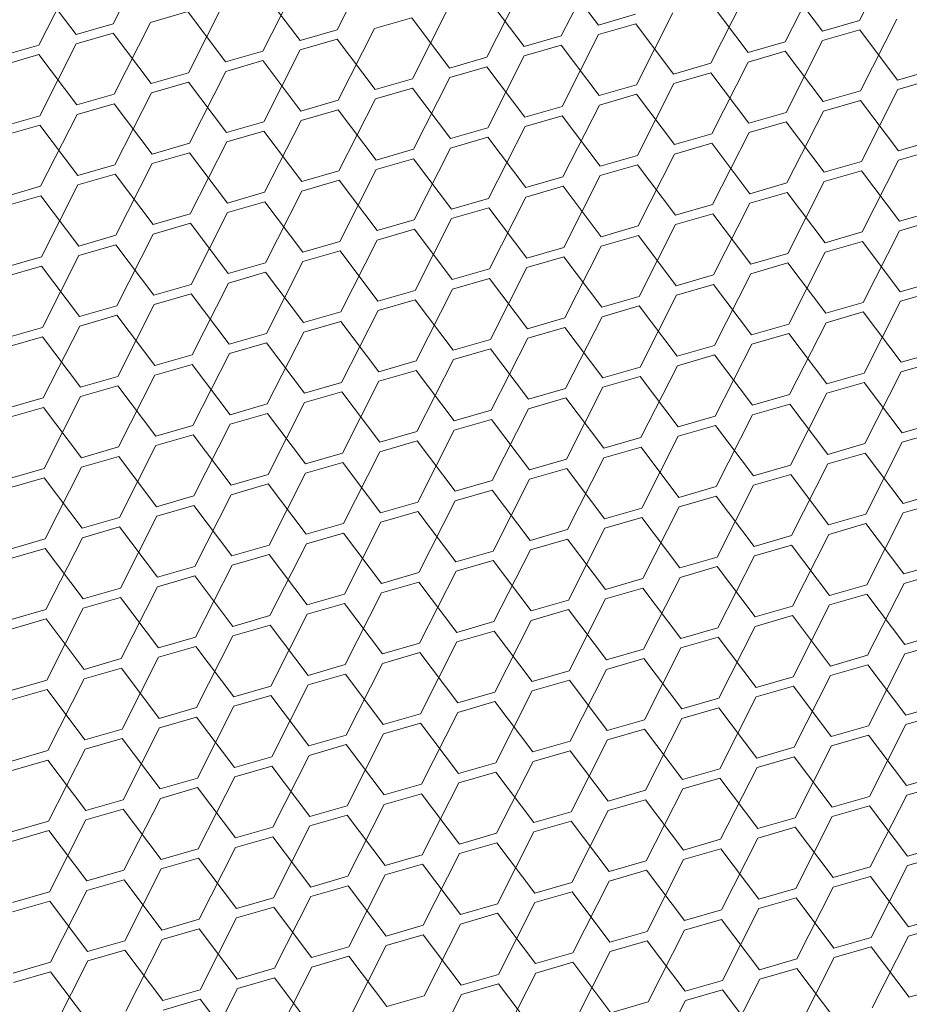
# Model space of a CAD drawing. Header units: millimetres. Extents: x 3925 to 5043, y -86 to 778.
# Tile 384 of 439: x 4926.97 to 4932.28, y 520.57 to 526.45. Entities that reach past the tile are written whole.
import ezdxf

# ---------------------------------------------------------------- set-up
doc = ezdxf.new("R2010")
doc.units = ezdxf.units.MM
doc.header["$LTSCALE"] = 46.255
doc.layers.add('H30K-DUST-FIDXF_CONTINUOUS_LINE', color=7, linetype='CONTINUOUS')

msp = doc.modelspace()

# ---------------------------------------------------------------- linework, layer by layer
at = {"layer": 'H30K-DUST-FIDXF_CONTINUOUS_LINE', "color": 7, "linetype": 'Continuous', "lineweight": 0}
for p, q in [((4931.981, 526.4441), (4932.1982, 526.8728)), ((4927.5272, 526.4242), (4927.7445, 526.8529)), ((4928.8639, 526.3881), (4929.0812, 526.8168)), ((4930.2005, 526.352), (4930.4178, 526.7806)), ((4927.0835, 526.296), (4927.3007, 526.7246)), ((4930.4224, 526.4161), (4930.1959, 526.7165)), ((4931.5372, 526.3158), (4931.7545, 526.7445)), ((4927.3054, 526.3601), (4927.0789, 526.6605)), ((4928.4201, 526.2598), (4928.6374, 526.6885)), ((4929.7568, 526.2237), (4929.974, 526.6524)), ((4931.7591, 526.38), (4931.5326, 526.6804)), ((4928.642, 526.324), (4928.4155, 526.6244)), ((4929.9786, 526.2878), (4929.7521, 526.5882)), ((4931.0934, 526.1876), (4931.3107, 526.6162)), ((4927.9763, 526.1316), (4928.1936, 526.5602)), ((4929.313, 526.0954), (4929.5303, 526.5241)), ((4931.3153, 526.2517), (4931.0888, 526.5521)), ((4927.9717, 526.4961), (4927.7498, 526.432)), ((4928.1982, 526.1957), (4927.9717, 526.4961)), ((4929.3084, 526.46), (4929.0865, 526.3959)), ((4929.5349, 526.1596), (4929.3084, 526.46)), ((4930.4224, 526.4161), (4930.6443, 526.4802)), ((4930.6496, 526.0593), (4930.8669, 526.488)), ((4927.3054, 526.3601), (4927.5272, 526.4242)), ((4927.5326, 526.0033), (4927.7498, 526.432)), ((4928.8692, 525.9672), (4929.0865, 526.3959)), ((4930.645, 526.4239), (4930.4231, 526.3597)), ((4930.8715, 526.1234), (4930.645, 526.4239)), ((4931.7591, 526.38), (4931.981, 526.4441)), ((4931.9863, 526.0232), (4932.2036, 526.4518)), ((4927.528, 526.3679), (4927.3061, 526.3037)), ((4927.7545, 526.0674), (4927.528, 526.3679)), ((4928.642, 526.324), (4928.8639, 526.3881)), ((4929.9786, 526.2878), (4930.2005, 526.352)), ((4930.2059, 525.931), (4930.4231, 526.3597)), ((4931.9817, 526.3877), (4931.7598, 526.3236)), ((4932.2082, 526.0873), (4931.9817, 526.3877)), ((4926.8616, 526.2318), (4927.0835, 526.296)), ((4927.0888, 525.875), (4927.3061, 526.3037)), ((4928.8646, 526.3317), (4928.6427, 526.2676)), ((4929.0911, 526.0313), (4928.8646, 526.3317)), ((4930.2012, 526.2956), (4929.9794, 526.2315)), ((4930.4278, 525.9952), (4930.2012, 526.2956)), ((4931.3153, 526.2517), (4931.5372, 526.3158)), ((4931.5425, 525.8949), (4931.7598, 526.3236)), ((4927.0842, 526.2396), (4926.8623, 526.1755)), ((4927.3107, 525.9392), (4927.0842, 526.2396)), ((4928.1982, 526.1957), (4928.4201, 526.2598)), ((4928.4254, 525.8389), (4928.6427, 526.2676)), ((4929.5349, 526.1596), (4929.7568, 526.2237)), ((4929.7621, 525.8028), (4929.9794, 526.2315)), ((4931.5379, 526.2595), (4931.316, 526.1953)), ((4931.7644, 525.959), (4931.5379, 526.2595)), ((4928.4208, 526.2035), (4928.1989, 526.1393)), ((4928.6473, 525.903), (4928.4208, 526.2035)), ((4929.7575, 526.1673), (4929.5356, 526.1032)), ((4929.984, 525.8669), (4929.7575, 526.1673)), ((4930.8715, 526.1234), (4931.0934, 526.1876)), ((4931.0987, 525.7666), (4931.316, 526.1953)), ((4927.7545, 526.0674), (4927.9763, 526.1316)), ((4927.9817, 525.7107), (4928.1989, 526.1393)), ((4929.3183, 525.6745), (4929.5356, 526.1032)), ((4931.0941, 526.1312), (4930.8722, 526.0671)), ((4931.3206, 525.8308), (4931.0941, 526.1312)), ((4932.2082, 526.0873), (4932.4301, 526.1514)), ((4927.9771, 526.0752), (4927.7552, 526.0111)), ((4928.2036, 525.7748), (4927.9771, 526.0752)), ((4929.0911, 526.0313), (4929.313, 526.0954)), ((4930.4278, 525.9952), (4930.6496, 526.0593)), ((4930.655, 525.6384), (4930.8722, 526.0671)), ((4932.4308, 526.0951), (4932.2089, 526.0309)), ((4927.3107, 525.9392), (4927.5326, 526.0033)), ((4927.5379, 525.5824), (4927.7552, 526.0111)), ((4929.3137, 526.0391), (4929.0918, 525.9749)), ((4929.5402, 525.7387), (4929.3137, 526.0391)), ((4930.6504, 526.0029), (4930.4285, 525.9388)), ((4930.8769, 525.7025), (4930.6504, 526.0029)), ((4931.7644, 525.959), (4931.9863, 526.0232)), ((4931.9916, 525.6023), (4932.2089, 526.0309)), ((4927.5333, 525.9469), (4927.3114, 525.8828)), ((4927.7598, 525.6465), (4927.5333, 525.9469)), ((4928.6473, 525.903), (4928.8692, 525.9672)), ((4928.8745, 525.5463), (4929.0918, 525.9749)), ((4929.984, 525.8669), (4930.2059, 525.931)), ((4930.2112, 525.5101), (4930.4285, 525.9388)), ((4931.987, 525.9668), (4931.7651, 525.9027)), ((4932.2135, 525.6664), (4931.987, 525.9668)), ((4926.8669, 525.8109), (4927.0888, 525.875)), ((4927.0941, 525.4541), (4927.3114, 525.8828)), ((4928.8699, 525.9108), (4928.648, 525.8467)), ((4929.0964, 525.6104), (4928.8699, 525.9108)), ((4930.2066, 525.8747), (4929.9847, 525.8105)), ((4930.4331, 525.5743), (4930.2066, 525.8747)), ((4931.3206, 525.8308), (4931.5425, 525.8949)), ((4931.5478, 525.474), (4931.7651, 525.9027)), ((4927.0895, 525.8187), (4926.8676, 525.7545)), ((4927.316, 525.5183), (4927.0895, 525.8187)), ((4928.2036, 525.7748), (4928.4254, 525.8389)), ((4928.4308, 525.418), (4928.648, 525.8467)), ((4929.7674, 525.3819), (4929.9847, 525.8105)), ((4931.5432, 525.8385), (4931.3213, 525.7744)), ((4931.7697, 525.5381), (4931.5432, 525.8385)), ((4928.4262, 525.7825), (4928.2043, 525.7184)), ((4928.6527, 525.4821), (4928.4262, 525.7825)), ((4929.5402, 525.7387), (4929.7621, 525.8028)), ((4930.8769, 525.7025), (4931.0987, 525.7666)), ((4931.1041, 525.3457), (4931.3213, 525.7744)), ((4927.7598, 525.6465), (4927.9817, 525.7107)), ((4927.987, 525.2897), (4928.2043, 525.7184)), ((4929.7628, 525.7464), (4929.5409, 525.6823)), ((4929.9893, 525.446), (4929.7628, 525.7464)), ((4931.0995, 525.7103), (4930.8776, 525.6461)), ((4931.326, 525.4099), (4931.0995, 525.7103)), ((4932.2135, 525.6664), (4932.4354, 525.7305)), ((4927.9824, 525.6543), (4927.7605, 525.5901)), ((4928.2089, 525.3539), (4927.9824, 525.6543)), ((4929.0964, 525.6104), (4929.3183, 525.6745)), ((4929.3237, 525.2536), (4929.5409, 525.6823)), ((4930.4331, 525.5743), (4930.655, 525.6384)), ((4930.6603, 525.2175), (4930.8776, 525.6461)), ((4932.4361, 525.6741), (4932.2142, 525.61)), ((4927.316, 525.5183), (4927.5379, 525.5824)), ((4927.5432, 525.1615), (4927.7605, 525.5901)), ((4929.319, 525.6181), (4929.0971, 525.554)), ((4929.5455, 525.3177), (4929.319, 525.6181)), ((4930.6557, 525.582), (4930.4338, 525.5179)), ((4930.8822, 525.2816), (4930.6557, 525.582)), ((4931.7697, 525.5381), (4931.9916, 525.6023)), ((4931.9969, 525.1813), (4932.2142, 525.61)), ((4927.5386, 525.526), (4927.3167, 525.4619)), ((4927.7651, 525.2256), (4927.5386, 525.526)), ((4928.6527, 525.4821), (4928.8745, 525.5463)), ((4928.8799, 525.1253), (4929.0971, 525.554)), ((4930.2165, 525.0892), (4930.4338, 525.5179)), ((4931.9923, 525.5459), (4931.7704, 525.4817)), ((4932.2188, 525.2455), (4931.9923, 525.5459)), ((4927.0995, 525.0332), (4927.3167, 525.4619)), ((4928.8753, 525.4899), (4928.6534, 525.4257)), ((4929.1018, 525.1895), (4928.8753, 525.4899)), ((4929.9893, 525.446), (4930.2112, 525.5101)), ((4931.326, 525.4099), (4931.5478, 525.474)), ((4931.5532, 525.0531), (4931.7704, 525.4817)), ((4926.8722, 525.39), (4927.0941, 525.4541)), ((4927.0948, 525.3977), (4926.873, 525.3336)), ((4927.3213, 525.0973), (4927.0948, 525.3977)), ((4928.2089, 525.3539), (4928.4308, 525.418)), ((4928.4361, 524.9971), (4928.6534, 525.4257)), ((4930.2119, 525.4537), (4929.99, 525.3896)), ((4930.4384, 525.1533), (4930.2119, 525.4537)), ((4931.5486, 525.4176), (4931.3267, 525.3535)), ((4931.7751, 525.1172), (4931.5486, 525.4176)), ((4928.4315, 525.3616), (4928.2096, 525.2975)), ((4928.658, 525.0612), (4928.4315, 525.3616)), ((4929.5455, 525.3177), (4929.7674, 525.3819)), ((4929.7728, 524.9609), (4929.99, 525.3896)), ((4930.8822, 525.2816), (4931.1041, 525.3457)), ((4931.1094, 524.9248), (4931.3267, 525.3535)), ((4927.7651, 525.2256), (4927.987, 525.2897)), ((4927.9923, 524.8688), (4928.2096, 525.2975)), ((4929.7681, 525.3255), (4929.5463, 525.2613)), ((4929.9946, 525.0251), (4929.7681, 525.3255)), ((4931.1048, 525.2893), (4930.8829, 525.2252)), ((4931.3313, 524.9889), (4931.1048, 525.2893)), ((4932.2188, 525.2455), (4932.4407, 525.3096)), ((4927.9877, 525.2333), (4927.7658, 525.1692)), ((4928.2142, 524.9329), (4927.9877, 525.2333)), ((4929.1018, 525.1895), (4929.3237, 525.2536)), ((4929.329, 524.8327), (4929.5463, 525.2613)), ((4930.6656, 524.7965), (4930.8829, 525.2252)), ((4932.4414, 525.2532), (4932.2195, 525.1891)), ((4927.5486, 524.7405), (4927.7658, 525.1692)), ((4929.3244, 525.1972), (4929.1025, 525.1331)), ((4929.5509, 524.8968), (4929.3244, 525.1972)), ((4930.4384, 525.1533), (4930.6603, 525.2175)), ((4931.7751, 525.1172), (4931.9969, 525.1813)), ((4932.0023, 524.7604), (4932.2195, 525.1891)), ((4927.3213, 525.0973), (4927.5432, 525.1615)), ((4927.5439, 525.1051), (4927.3221, 525.0409)), ((4927.7705, 524.8047), (4927.5439, 525.1051)), ((4928.658, 525.0612), (4928.8799, 525.1253)), ((4928.8852, 524.7044), (4929.1025, 525.1331)), ((4930.661, 525.1611), (4930.4391, 525.0969)), ((4930.8875, 524.8607), (4930.661, 525.1611)), ((4931.9977, 525.1249), (4931.7758, 525.0608)), ((4932.2242, 524.8245), (4931.9977, 525.1249)), ((4928.8806, 525.0689), (4928.6587, 525.0048)), ((4929.1071, 524.7685), (4928.8806, 525.0689)), ((4929.9946, 525.0251), (4930.2165, 525.0892)), ((4930.2219, 524.6683), (4930.4391, 525.0969)), ((4931.3313, 524.9889), (4931.5532, 525.0531)), ((4931.5585, 524.6321), (4931.7758, 525.0608)), ((4926.8776, 524.9691), (4927.0995, 525.0332)), ((4927.1048, 524.6123), (4927.3221, 525.0409)), ((4928.2142, 524.9329), (4928.4361, 524.9971)), ((4928.4414, 524.5761), (4928.6587, 525.0048)), ((4930.2172, 525.0328), (4929.9954, 524.9687)), ((4930.4437, 524.7324), (4930.2172, 525.0328)), ((4931.5539, 524.9967), (4931.332, 524.9325)), ((4931.7804, 524.6963), (4931.5539, 524.9967)), ((4927.1002, 524.9768), (4926.8783, 524.9127)), ((4927.3267, 524.6764), (4927.1002, 524.9768)), ((4928.4368, 524.9407), (4928.2149, 524.8765)), ((4928.6633, 524.6403), (4928.4368, 524.9407)), ((4929.5509, 524.8968), (4929.7728, 524.9609)), ((4929.7781, 524.54), (4929.9954, 524.9687)), ((4931.1147, 524.5039), (4931.332, 524.9325)), ((4927.7705, 524.8047), (4927.9923, 524.8688)), ((4927.9977, 524.4479), (4928.2149, 524.8765)), ((4929.7735, 524.9045), (4929.5516, 524.8404)), ((4930, 524.6041), (4929.7735, 524.9045)), ((4930.8875, 524.8607), (4931.1094, 524.9248)), ((4931.1101, 524.8684), (4930.8882, 524.8043)), ((4931.3366, 524.568), (4931.1101, 524.8684)), ((4932.2242, 524.8245), (4932.446, 524.8887)), ((4927.9931, 524.8124), (4927.7712, 524.7483)), ((4928.2196, 524.512), (4927.9931, 524.8124)), ((4929.1071, 524.7685), (4929.329, 524.8327)), ((4929.3343, 524.4117), (4929.5516, 524.8404)), ((4932.4468, 524.8323), (4932.2249, 524.7681)), ((4929.3297, 524.7763), (4929.1078, 524.7121)), ((4929.5562, 524.4759), (4929.3297, 524.7763)), ((4930.4437, 524.7324), (4930.6656, 524.7965)), ((4930.671, 524.3756), (4930.8882, 524.8043)), ((4931.7804, 524.6963), (4932.0023, 524.7604)), ((4932.0076, 524.3395), (4932.2249, 524.7681)), ((4927.3267, 524.6764), (4927.5486, 524.7405)), ((4927.5539, 524.3196), (4927.7712, 524.7483)), ((4928.6633, 524.6403), (4928.8852, 524.7044)), ((4928.8905, 524.2835), (4929.1078, 524.7121)), ((4930.6663, 524.7401), (4930.4445, 524.676)), ((4930.8928, 524.4397), (4930.6663, 524.7401)), ((4932.003, 524.704), (4931.7811, 524.6399)), ((4932.2295, 524.4036), (4932.003, 524.704)), ((4927.5493, 524.6841), (4927.3274, 524.62)), ((4927.7758, 524.3837), (4927.5493, 524.6841)), ((4928.8859, 524.648), (4928.664, 524.5839)), ((4929.1124, 524.3476), (4928.8859, 524.648)), ((4930, 524.6041), (4930.2219, 524.6683)), ((4930.2272, 524.2473), (4930.4445, 524.676)), ((4931.5638, 524.2112), (4931.7811, 524.6399)), ((4926.8829, 524.5481), (4927.1048, 524.6123)), ((4927.1101, 524.1913), (4927.3274, 524.62)), ((4928.2196, 524.512), (4928.4414, 524.5761)), ((4928.4468, 524.1552), (4928.664, 524.5839)), ((4930.2226, 524.6119), (4930.0007, 524.5477)), ((4930.4491, 524.3115), (4930.2226, 524.6119)), ((4931.3366, 524.568), (4931.5585, 524.6321)), ((4931.5592, 524.5757), (4931.3373, 524.5116)), ((4931.7857, 524.2753), (4931.5592, 524.5757)), ((4927.1055, 524.5559), (4926.8836, 524.4917)), ((4927.332, 524.2555), (4927.1055, 524.5559)), ((4928.4422, 524.5197), (4928.2203, 524.4556)), ((4928.6687, 524.2193), (4928.4422, 524.5197)), ((4929.5562, 524.4759), (4929.7781, 524.54)), ((4929.7834, 524.1191), (4930.0007, 524.5477)), ((4929.7788, 524.4836), (4929.5569, 524.4195)), ((4930.0053, 524.1832), (4929.7788, 524.4836)), ((4930.8928, 524.4397), (4931.1147, 524.5039)), ((4931.1201, 524.0829), (4931.3373, 524.5116)), ((4932.2295, 524.4036), (4932.4514, 524.4677)), ((4927.7758, 524.3837), (4927.9977, 524.4479)), ((4928.003, 524.0269), (4928.2203, 524.4556)), ((4929.1124, 524.3476), (4929.3343, 524.4117)), ((4929.3396, 523.9908), (4929.5569, 524.4195)), ((4931.1154, 524.4475), (4930.8936, 524.3833)), ((4931.342, 524.1471), (4931.1154, 524.4475)), ((4932.4521, 524.4113), (4932.2302, 524.3472)), ((4927.9984, 524.3915), (4927.7765, 524.3273)), ((4928.2249, 524.0911), (4927.9984, 524.3915)), ((4929.335, 524.3553), (4929.1131, 524.2912)), ((4929.5615, 524.0549), (4929.335, 524.3553)), ((4930.4491, 524.3115), (4930.671, 524.3756)), ((4930.6763, 523.9547), (4930.8936, 524.3833)), ((4932.0129, 523.9185), (4932.2302, 524.3472)), ((4927.332, 524.2555), (4927.5539, 524.3196)), ((4927.5592, 523.8987), (4927.7765, 524.3273)), ((4928.6687, 524.2193), (4928.8905, 524.2835)), ((4928.8959, 523.8625), (4929.1131, 524.2912)), ((4930.6717, 524.3192), (4930.4498, 524.2551)), ((4930.8982, 524.0188), (4930.6717, 524.3192)), ((4931.7857, 524.2753), (4932.0076, 524.3395)), ((4932.0083, 524.2831), (4931.7864, 524.2189)), ((4932.2348, 523.9827), (4932.0083, 524.2831)), ((4927.5546, 524.2632), (4927.3327, 524.1991)), ((4927.7811, 523.9628), (4927.5546, 524.2632)), ((4928.8913, 524.2271), (4928.6694, 524.1629)), ((4929.1178, 523.9267), (4928.8913, 524.2271)), ((4930.0053, 524.1832), (4930.2272, 524.2473)), ((4930.2325, 523.8264), (4930.4498, 524.2551)), ((4926.8882, 524.1272), (4927.1101, 524.1913)), ((4927.1155, 523.7704), (4927.3327, 524.1991)), ((4930.2279, 524.1909), (4930.006, 524.1268)), ((4930.4544, 523.8905), (4930.2279, 524.1909)), ((4931.342, 524.1471), (4931.5638, 524.2112)), ((4931.5692, 523.7903), (4931.7864, 524.2189)), ((4927.1108, 524.1349), (4926.889, 524.0708)), ((4927.3373, 523.8345), (4927.1108, 524.1349)), ((4928.2249, 524.0911), (4928.4468, 524.1552)), ((4928.4521, 523.7343), (4928.6694, 524.1629)), ((4929.5615, 524.0549), (4929.7834, 524.1191)), ((4929.7887, 523.6981), (4930.006, 524.1268)), ((4931.5646, 524.1548), (4931.3427, 524.0907)), ((4931.7911, 523.8544), (4931.5646, 524.1548)), ((4928.4475, 524.0988), (4928.2256, 524.0347)), ((4928.674, 523.7984), (4928.4475, 524.0988)), ((4929.7841, 524.0627), (4929.5622, 523.9985)), ((4930.0106, 523.7623), (4929.7841, 524.0627)), ((4930.8982, 524.0188), (4931.1201, 524.0829)), ((4931.1254, 523.662), (4931.3427, 524.0907)), ((4932.2348, 523.9827), (4932.4567, 524.0468)), ((4927.7811, 523.9628), (4928.003, 524.0269)), ((4928.0083, 523.606), (4928.2256, 524.0347)), ((4929.1178, 523.9267), (4929.3396, 523.9908)), ((4929.345, 523.5699), (4929.5622, 523.9985)), ((4931.1208, 524.0265), (4930.8989, 523.9624)), ((4931.3473, 523.7261), (4931.1208, 524.0265)), ((4932.4574, 523.9904), (4932.2355, 523.9263)), ((4928.0037, 523.9705), (4927.7818, 523.9064)), ((4928.2302, 523.6701), (4928.0037, 523.9705)), ((4929.3404, 523.9344), (4929.1185, 523.8703)), ((4929.5669, 523.634), (4929.3404, 523.9344)), ((4930.4544, 523.8905), (4930.6763, 523.9547)), ((4930.6816, 523.5337), (4930.8989, 523.9624)), ((4927.3373, 523.8345), (4927.5592, 523.8987)), ((4927.5646, 523.4777), (4927.7818, 523.9064)), ((4928.9012, 523.4416), (4929.1185, 523.8703)), ((4930.677, 523.8983), (4930.4551, 523.8341)), ((4930.9035, 523.5979), (4930.677, 523.8983)), ((4931.7911, 523.8544), (4932.0129, 523.9185)), ((4932.0183, 523.4976), (4932.2355, 523.9263)), ((4927.5599, 523.8423), (4927.3381, 523.7781)), ((4927.7864, 523.5419), (4927.5599, 523.8423)), ((4928.674, 523.7984), (4928.8959, 523.8625)), ((4930.0106, 523.7623), (4930.2325, 523.8264)), ((4930.2379, 523.4055), (4930.4551, 523.8341)), ((4932.0137, 523.8621), (4931.7918, 523.798)), ((4932.2402, 523.5617), (4932.0137, 523.8621)), ((4926.8936, 523.7063), (4927.1155, 523.7704)), ((4927.1208, 523.3495), (4927.3381, 523.7781)), ((4928.8966, 523.8061), (4928.6747, 523.742)), ((4929.1231, 523.5057), (4928.8966, 523.8061)), ((4930.2332, 523.77), (4930.0113, 523.7059)), ((4930.4597, 523.4696), (4930.2332, 523.77)), ((4931.3473, 523.7261), (4931.5692, 523.7903)), ((4931.5745, 523.3693), (4931.7918, 523.798)), ((4927.1162, 523.714), (4926.8943, 523.6499)), ((4927.3427, 523.4136), (4927.1162, 523.714)), ((4928.2302, 523.6701), (4928.4521, 523.7343)), ((4928.4574, 523.3133), (4928.6747, 523.742)), ((4929.5669, 523.634), (4929.7887, 523.6981)), ((4929.7941, 523.2772), (4930.0113, 523.7059)), ((4931.5699, 523.7339), (4931.348, 523.6697)), ((4931.7964, 523.4335), (4931.5699, 523.7339)), ((4928.4528, 523.6779), (4928.2309, 523.6137)), ((4928.6793, 523.3775), (4928.4528, 523.6779)), ((4929.7895, 523.6417), (4929.5676, 523.5776)), ((4930.016, 523.3413), (4929.7895, 523.6417)), ((4930.9035, 523.5979), (4931.1254, 523.662)), ((4931.1307, 523.2411), (4931.348, 523.6697)), ((4927.7864, 523.5419), (4928.0083, 523.606)), ((4928.0137, 523.1851), (4928.2309, 523.6137)), ((4929.3503, 523.1489), (4929.5676, 523.5776)), ((4931.1261, 523.6056), (4930.9042, 523.5415)), ((4931.3526, 523.3052), (4931.1261, 523.6056)), ((4932.2402, 523.5617), (4932.462, 523.6259)), ((4928.009, 523.5496), (4927.7872, 523.4855)), ((4928.2355, 523.2492), (4928.009, 523.5496)), ((4929.1231, 523.5057), (4929.345, 523.5699)), ((4930.4597, 523.4696), (4930.6816, 523.5337)), ((4930.687, 523.1128), (4930.9042, 523.5415)), ((4932.4628, 523.5695), (4932.2409, 523.5053)), ((4927.3427, 523.4136), (4927.5646, 523.4777)), ((4927.5699, 523.0568), (4927.7872, 523.4855)), ((4929.3457, 523.5135), (4929.1238, 523.4493)), ((4929.5722, 523.2131), (4929.3457, 523.5135)), ((4930.6823, 523.4773), (4930.4605, 523.4132)), ((4930.9088, 523.1769), (4930.6823, 523.4773)), ((4931.7964, 523.4335), (4932.0183, 523.4976)), ((4932.0236, 523.0767), (4932.2409, 523.5053)), ((4927.5653, 523.4213), (4927.3434, 523.3572)), ((4927.7918, 523.1209), (4927.5653, 523.4213)), ((4928.6793, 523.3775), (4928.9012, 523.4416)), ((4928.9065, 523.0207), (4929.1238, 523.4493)), ((4930.016, 523.3413), (4930.2379, 523.4055)), ((4930.2432, 522.9845), (4930.4605, 523.4132)), ((4932.019, 523.4412), (4931.7971, 523.3771)), ((4932.2455, 523.1408), (4932.019, 523.4412)), ((4926.8989, 523.2853), (4927.1208, 523.3495)), ((4927.1261, 522.9285), (4927.3434, 523.3572)), ((4928.9019, 523.3852), (4928.68, 523.3211)), ((4929.1284, 523.0848), (4928.9019, 523.3852)), ((4930.2386, 523.3491), (4930.0167, 523.2849)), ((4930.4651, 523.0487), (4930.2386, 523.3491)), ((4931.3526, 523.3052), (4931.5745, 523.3693)), ((4931.5798, 522.9484), (4931.7971, 523.3771)), ((4927.1215, 523.2931), (4926.8996, 523.2289)), ((4927.348, 522.9927), (4927.1215, 523.2931)), ((4928.2355, 523.2492), (4928.4574, 523.3133)), ((4928.4628, 522.8924), (4928.68, 523.3211)), ((4929.7994, 522.8563), (4930.0167, 523.2849)), ((4931.5752, 523.3129), (4931.3533, 523.2488)), ((4931.8017, 523.0125), (4931.5752, 523.3129)), ((4928.4581, 523.2569), (4928.2363, 523.1928)), ((4928.6846, 522.9565), (4928.4581, 523.2569)), ((4929.5722, 523.2131), (4929.7941, 523.2772)), ((4930.9088, 523.1769), (4931.1307, 523.2411)), ((4931.1361, 522.8201), (4931.3533, 523.2488)), ((4927.7918, 523.1209), (4928.0137, 523.1851)), ((4928.019, 522.7641), (4928.2363, 523.1928)), ((4929.7948, 523.2208), (4929.5729, 523.1567)), ((4930.0213, 522.9204), (4929.7948, 523.2208)), ((4931.1314, 523.1847), (4930.9096, 523.1205)), ((4931.3579, 522.8843), (4931.1314, 523.1847)), ((4932.2455, 523.1408), (4932.4674, 523.2049)), ((4928.0144, 523.1287), (4927.7925, 523.0645)), ((4928.2409, 522.8283), (4928.0144, 523.1287)), ((4929.1284, 523.0848), (4929.3503, 523.1489)), ((4929.3556, 522.728), (4929.5729, 523.1567)), ((4930.4651, 523.0487), (4930.687, 523.1128)), ((4930.6923, 522.6919), (4930.9096, 523.1205)), ((4932.4681, 523.1485), (4932.2462, 523.0844)), ((4927.348, 522.9927), (4927.5699, 523.0568)), ((4927.5752, 522.6359), (4927.7925, 523.0645)), ((4929.351, 523.0925), (4929.1291, 523.0284)), ((4929.5775, 522.7921), (4929.351, 523.0925)), ((4930.6877, 523.0564), (4930.4658, 522.9923)), ((4930.9142, 522.756), (4930.6877, 523.0564)), ((4931.8017, 523.0125), (4932.0236, 523.0767)), ((4932.0289, 522.6557), (4932.2462, 523.0844)), ((4927.5706, 523.0004), (4927.3487, 522.9363)), ((4927.7971, 522.7), (4927.5706, 523.0004)), ((4928.6846, 522.9565), (4928.9065, 523.0207)), ((4928.9119, 522.5997), (4929.1291, 523.0284)), ((4930.2485, 522.5636), (4930.4658, 522.9923)), ((4932.0243, 523.0203), (4931.8024, 522.9561)), ((4932.2508, 522.7199), (4932.0243, 523.0203)), ((4927.1314, 522.5076), (4927.3487, 522.9363)), ((4928.9073, 522.9643), (4928.6854, 522.9001)), ((4929.1338, 522.6639), (4928.9073, 522.9643)), ((4930.0213, 522.9204), (4930.2432, 522.9845)), ((4931.3579, 522.8843), (4931.5798, 522.9484)), ((4931.5852, 522.5275), (4931.8024, 522.9561)), ((4926.9042, 522.8644), (4927.1261, 522.9285)), ((4927.1268, 522.8721), (4926.9049, 522.808)), ((4927.3533, 522.5717), (4927.1268, 522.8721)), ((4928.2409, 522.8283), (4928.4628, 522.8924)), ((4928.4681, 522.4715), (4928.6854, 522.9001)), ((4930.2439, 522.9281), (4930.022, 522.864)), ((4930.4704, 522.6277), (4930.2439, 522.9281)), ((4931.5805, 522.892), (4931.3587, 522.8279)), ((4931.807, 522.5916), (4931.5805, 522.892)), ((4928.4635, 522.836), (4928.2416, 522.7719)), ((4928.69, 522.5356), (4928.4635, 522.836)), ((4929.5775, 522.7921), (4929.7994, 522.8563)), ((4929.8047, 522.4353), (4930.022, 522.864)), ((4930.9142, 522.756), (4931.1361, 522.8201)), ((4931.1414, 522.3992), (4931.3587, 522.8279)), ((4927.7971, 522.7), (4928.019, 522.7641)), ((4928.0243, 522.3432), (4928.2416, 522.7719)), ((4929.8001, 522.7999), (4929.5782, 522.7357)), ((4930.0266, 522.4995), (4929.8001, 522.7999)), ((4931.1368, 522.7637), (4930.9149, 522.6996)), ((4931.3633, 522.4633), (4931.1368, 522.7637)), ((4932.2508, 522.7199), (4932.4727, 522.784)), ((4928.0197, 522.7077), (4927.7978, 522.6436)), ((4928.2462, 522.4073), (4928.0197, 522.7077)), ((4929.1338, 522.6639), (4929.3556, 522.728)), ((4929.361, 522.3071), (4929.5782, 522.7357)), ((4930.6976, 522.2709), (4930.9149, 522.6996)), ((4932.4734, 522.7276), (4932.2515, 522.6635)), ((4927.3533, 522.5717), (4927.5752, 522.6359)), ((4927.5806, 522.2149), (4927.7978, 522.6436)), ((4929.3564, 522.6716), (4929.1345, 522.6075)), ((4929.5829, 522.3712), (4929.3564, 522.6716)), ((4930.4704, 522.6277), (4930.6923, 522.6919)), ((4931.807, 522.5916), (4932.0289, 522.6557)), ((4932.0343, 522.2348), (4932.2515, 522.6635)), ((4927.5759, 522.5795), (4927.354, 522.5153)), ((4927.8024, 522.2791), (4927.5759, 522.5795)), ((4928.69, 522.5356), (4928.9119, 522.5997)), ((4928.9172, 522.1788), (4929.1345, 522.6075)), ((4930.693, 522.6355), (4930.4711, 522.5713)), ((4930.9195, 522.3351), (4930.693, 522.6355)), ((4932.0296, 522.5993), (4931.8078, 522.5352)), ((4932.2561, 522.2989), (4932.0296, 522.5993)), ((4928.9126, 522.5433), (4928.6907, 522.4792)), ((4929.1391, 522.2429), (4928.9126, 522.5433)), ((4930.0266, 522.4995), (4930.2485, 522.5636)), ((4930.2538, 522.1427), (4930.4711, 522.5713)), ((4931.3633, 522.4633), (4931.5852, 522.5275)), ((4931.5905, 522.1065), (4931.8078, 522.5352)), ((4926.9096, 522.4435), (4927.1314, 522.5076)), ((4927.1368, 522.0867), (4927.354, 522.5153)), ((4928.2462, 522.4073), (4928.4681, 522.4715)), ((4928.4734, 522.0505), (4928.6907, 522.4792)), ((4930.2492, 522.5072), (4930.0273, 522.4431)), ((4930.4757, 522.2068), (4930.2492, 522.5072)), ((4931.5859, 522.4711), (4931.364, 522.4069)), ((4931.8124, 522.1707), (4931.5859, 522.4711)), ((4927.1322, 522.4512), (4926.9103, 522.3871)), ((4927.3587, 522.1508), (4927.1322, 522.4512)), ((4928.4688, 522.4151), (4928.2469, 522.351)), ((4928.6953, 522.1147), (4928.4688, 522.4151)), ((4929.5829, 522.3712), (4929.8047, 522.4353)), ((4929.8101, 522.0144), (4930.0273, 522.4431)), ((4931.1467, 521.9783), (4931.364, 522.4069)), ((4927.8024, 522.2791), (4928.0243, 522.3432)), ((4928.0297, 521.9223), (4928.2469, 522.351)), ((4929.8055, 522.3789), (4929.5836, 522.3148)), ((4930.032, 522.0785), (4929.8055, 522.3789)), ((4930.9195, 522.3351), (4931.1414, 522.3992)), ((4931.1421, 522.3428), (4930.9202, 522.2787)), ((4931.3686, 522.0424), (4931.1421, 522.3428)), ((4932.2561, 522.2989), (4932.478, 522.3631)), ((4928.025, 522.2868), (4927.8032, 522.2227)), ((4928.2515, 521.9864), (4928.025, 522.2868)), ((4929.1391, 522.2429), (4929.361, 522.3071)), ((4929.3663, 521.8861), (4929.5836, 522.3148)), ((4932.4787, 522.3067), (4932.2569, 522.2426)), ((4929.3617, 522.2507), (4929.1398, 522.1866)), ((4929.5882, 521.9503), (4929.3617, 522.2507)), ((4930.4757, 522.2068), (4930.6976, 522.2709)), ((4930.7029, 521.85), (4930.9202, 522.2787)), ((4931.8124, 522.1707), (4932.0343, 522.2348)), ((4932.0396, 521.8139), (4932.2569, 522.2426)), ((4927.3587, 522.1508), (4927.5806, 522.2149)), ((4927.5859, 521.794), (4927.8032, 522.2227)), ((4928.6953, 522.1147), (4928.9172, 522.1788)), ((4928.9225, 521.7579), (4929.1398, 522.1866)), ((4930.6983, 522.2146), (4930.4764, 522.1504)), ((4930.9248, 521.9141), (4930.6983, 522.2146)), ((4932.035, 522.1784), (4931.8131, 522.1143)), ((4932.2615, 521.878), (4932.035, 522.1784)), ((4927.5813, 522.1586), (4927.3594, 522.0944)), ((4927.8078, 521.8581), (4927.5813, 522.1586)), ((4928.9179, 522.1224), (4928.696, 522.0583)), ((4929.1444, 521.822), (4928.9179, 522.1224)), ((4930.032, 522.0785), (4930.2538, 522.1427)), ((4930.2592, 521.7217), (4930.4764, 522.1504)), ((4931.5958, 521.6856), (4931.8131, 522.1143)), ((4926.9149, 522.0225), (4927.1368, 522.0867)), ((4927.1421, 521.6658), (4927.3594, 522.0944)), ((4928.2515, 521.9864), (4928.4734, 522.0505)), ((4928.4788, 521.6296), (4928.696, 522.0583)), ((4930.2546, 522.0863), (4930.0327, 522.0222)), ((4930.4811, 521.7859), (4930.2546, 522.0863)), ((4931.3686, 522.0424), (4931.5905, 522.1065)), ((4931.5912, 522.0502), (4931.3693, 521.986)), ((4931.8177, 521.7497), (4931.5912, 522.0502)), ((4927.1375, 522.0303), (4926.9156, 521.9662)), ((4927.364, 521.7299), (4927.1375, 522.0303)), ((4928.4741, 521.9942), (4928.2523, 521.93)), ((4928.7006, 521.6938), (4928.4741, 521.9942)), ((4929.5882, 521.9503), (4929.8101, 522.0144)), ((4929.8154, 521.5935), (4930.0327, 522.0222)), ((4929.8108, 521.958), (4929.5889, 521.8939)), ((4930.0373, 521.6576), (4929.8108, 521.958)), ((4930.9248, 521.9141), (4931.1467, 521.9783)), ((4931.1521, 521.5574), (4931.3693, 521.986)), ((4932.2615, 521.878), (4932.4834, 521.9421)), ((4927.8078, 521.8581), (4928.0297, 521.9223)), ((4928.035, 521.5014), (4928.2523, 521.93)), ((4929.1444, 521.822), (4929.3663, 521.8861)), ((4929.3716, 521.4652), (4929.5889, 521.8939)), ((4931.1474, 521.9219), (4930.9255, 521.8578)), ((4931.3739, 521.6215), (4931.1474, 521.9219)), ((4932.4841, 521.8858), (4932.2622, 521.8216)), ((4928.0304, 521.8659), (4927.8085, 521.8018)), ((4928.2569, 521.5655), (4928.0304, 521.8659)), ((4929.367, 521.8298), (4929.1451, 521.7656)), ((4929.5935, 521.5294), (4929.367, 521.8298)), ((4930.4811, 521.7859), (4930.7029, 521.85)), ((4930.7083, 521.4291), (4930.9255, 521.8578)), ((4931.8177, 521.7497), (4932.0396, 521.8139)), ((4932.0449, 521.393), (4932.2622, 521.8216)), ((4927.364, 521.7299), (4927.5859, 521.794)), ((4927.5912, 521.3731), (4927.8085, 521.8018)), ((4928.7006, 521.6938), (4928.9225, 521.7579)), ((4928.9279, 521.337), (4929.1451, 521.7656)), ((4930.7037, 521.7936), (4930.4818, 521.7295)), ((4930.9302, 521.4932), (4930.7037, 521.7936)), ((4932.0403, 521.7575), (4931.8184, 521.6934)), ((4932.2668, 521.4571), (4932.0403, 521.7575)), ((4927.5866, 521.7376), (4927.3647, 521.6735)), ((4927.8131, 521.4372), (4927.5866, 521.7376)), ((4928.9232, 521.7015), (4928.7014, 521.6374)), ((4929.1497, 521.4011), (4928.9232, 521.7015)), ((4930.0373, 521.6576), (4930.2592, 521.7217)), ((4930.2645, 521.3008), (4930.4818, 521.7295)), ((4926.9202, 521.6016), (4927.1421, 521.6658)), ((4927.1474, 521.2448), (4927.3647, 521.6735)), ((4928.4841, 521.2087), (4928.7014, 521.6374)), ((4930.2599, 521.6654), (4930.038, 521.6012)), ((4930.4864, 521.365), (4930.2599, 521.6654)), ((4931.3739, 521.6215), (4931.5958, 521.6856)), ((4931.6012, 521.2647), (4931.8184, 521.6934)), ((4927.1428, 521.6094), (4926.9209, 521.5452)), ((4927.3693, 521.309), (4927.1428, 521.6094)), ((4928.2569, 521.5655), (4928.4788, 521.6296)), ((4929.5935, 521.5294), (4929.8154, 521.5935)), ((4929.8207, 521.1726), (4930.038, 521.6012)), ((4931.5965, 521.6292), (4931.3747, 521.5651)), ((4931.823, 521.3288), (4931.5965, 521.6292)), ((4928.4795, 521.5732), (4928.2576, 521.5091)), ((4928.706, 521.2728), (4928.4795, 521.5732)), ((4929.8161, 521.5371), (4929.5942, 521.473)), ((4930.0426, 521.2367), (4929.8161, 521.5371)), ((4930.9302, 521.4932), (4931.1521, 521.5574)), ((4931.1574, 521.1364), (4931.3747, 521.5651)), ((4932.2668, 521.4571), (4932.4887, 521.5212)), ((4927.8131, 521.4372), (4928.035, 521.5014)), ((4928.0403, 521.0804), (4928.2576, 521.5091)), ((4929.1497, 521.4011), (4929.3716, 521.4652)), ((4929.377, 521.0443), (4929.5942, 521.473)), ((4931.1528, 521.501), (4930.9309, 521.4368)), ((4931.3793, 521.2006), (4931.1528, 521.501)), ((4932.4894, 521.4648), (4932.2675, 521.4007)), ((4928.0357, 521.445), (4927.8138, 521.3808)), ((4928.2622, 521.1446), (4928.0357, 521.445)), ((4929.3723, 521.4088), (4929.1505, 521.3447)), ((4929.5988, 521.1084), (4929.3723, 521.4088)), ((4930.4864, 521.365), (4930.7083, 521.4291)), ((4930.7136, 521.0082), (4930.9309, 521.4368)), ((4927.3693, 521.309), (4927.5912, 521.3731)), ((4927.5965, 520.9522), (4927.8138, 521.3808)), ((4928.9332, 520.916), (4929.1505, 521.3447)), ((4930.709, 521.3727), (4930.4871, 521.3086)), ((4930.9355, 521.0723), (4930.709, 521.3727)), ((4931.823, 521.3288), (4932.0449, 521.393)), ((4932.0503, 520.972), (4932.2675, 521.4007)), ((4927.5919, 521.3167), (4927.37, 521.2526)), ((4927.8184, 521.0163), (4927.5919, 521.3167)), ((4928.706, 521.2728), (4928.9279, 521.337)), ((4930.0426, 521.2367), (4930.2645, 521.3008)), ((4930.2698, 520.8799), (4930.4871, 521.3086)), ((4932.0456, 521.3366), (4931.8238, 521.2724)), ((4932.2721, 521.0362), (4932.0456, 521.3366)), ((4926.9256, 521.1807), (4927.1474, 521.2448)), ((4927.1528, 520.8239), (4927.37, 521.2526)), ((4928.9286, 521.2806), (4928.7067, 521.2164)), ((4929.1551, 520.9802), (4928.9286, 521.2806)), ((4930.2652, 521.2444), (4930.0433, 521.1803)), ((4930.4917, 520.944), (4930.2652, 521.2444)), ((4931.3793, 521.2006), (4931.6012, 521.2647)), ((4931.6065, 520.8438), (4931.8238, 521.2724)), ((4927.1482, 521.1884), (4926.9263, 521.1243)), ((4927.3747, 520.888), (4927.1482, 521.1884)), ((4928.2622, 521.1446), (4928.4841, 521.2087)), ((4928.4894, 520.7878), (4928.7067, 521.2164)), ((4929.5988, 521.1084), (4929.8207, 521.1726)), ((4929.8261, 520.7516), (4930.0433, 521.1803)), ((4931.6019, 521.2083), (4931.38, 521.1442)), ((4931.8284, 520.9079), (4931.6019, 521.2083)), ((4928.4848, 521.1523), (4928.2629, 521.0882)), ((4928.7113, 520.8519), (4928.4848, 521.1523)), ((4929.8214, 521.1162), (4929.5996, 521.052)), ((4930.048, 520.8158), (4929.8214, 521.1162)), ((4930.9355, 521.0723), (4931.1574, 521.1364)), ((4931.1627, 520.7155), (4931.38, 521.1442)), ((4927.8184, 521.0163), (4928.0403, 521.0804)), ((4928.0456, 520.6595), (4928.2629, 521.0882)), ((4929.3823, 520.6234), (4929.5996, 521.052)), ((4931.1581, 521.08), (4930.9362, 521.0159)), ((4931.3846, 520.7796), (4931.1581, 521.08)), ((4932.2721, 521.0362), (4932.494, 521.1003)), ((4928.041, 521.024), (4927.8191, 520.9599)), ((4928.2675, 520.7236), (4928.041, 521.024)), ((4929.1551, 520.9802), (4929.377, 521.0443)), ((4930.4917, 520.944), (4930.7136, 521.0082)), ((4930.7189, 520.5872), (4930.9362, 521.0159)), ((4932.4947, 521.0439), (4932.2729, 520.9798)), ((4927.3747, 520.888), (4927.5965, 520.9522)), ((4927.6019, 520.5312), (4927.8191, 520.9599)), ((4929.3777, 520.9879), (4929.1558, 520.9238)), ((4929.6042, 520.6875), (4929.3777, 520.9879)), ((4930.7143, 520.9518), (4930.4924, 520.8876)), ((4930.9408, 520.6514), (4930.7143, 520.9518)), ((4931.8284, 520.9079), (4932.0503, 520.972)), ((4932.0556, 520.5511), (4932.2729, 520.9798)), ((4927.5973, 520.8958), (4927.3754, 520.8316)), ((4927.8238, 520.5954), (4927.5973, 520.8958)), ((4928.7113, 520.8519), (4928.9332, 520.916)), ((4928.9385, 520.4951), (4929.1558, 520.9238)), ((4930.048, 520.8158), (4930.2698, 520.8799)), ((4930.2752, 520.459), (4930.4924, 520.8876)), ((4932.051, 520.9156), (4931.8291, 520.8515)), ((4932.2775, 520.6152), (4932.051, 520.9156)), ((4926.9309, 520.7598), (4927.1528, 520.8239)), ((4927.1581, 520.403), (4927.3754, 520.8316)), ((4928.9339, 520.8596), (4928.712, 520.7955)), ((4929.1604, 520.5592), (4928.9339, 520.8596)), ((4930.2706, 520.8235), (4930.0487, 520.7594)), ((4930.4971, 520.5231), (4930.2706, 520.8235)), ((4931.3846, 520.7796), (4931.6065, 520.8438)), ((4931.6118, 520.4228), (4931.8291, 520.8515)), ((4927.1535, 520.7675), (4926.9316, 520.7034)), ((4927.38, 520.4671), (4927.1535, 520.7675)), ((4928.2675, 520.7236), (4928.4894, 520.7878)), ((4928.4948, 520.3668), (4928.712, 520.7955)), ((4929.8314, 520.3307), (4930.0487, 520.7594)), ((4931.6072, 520.7874), (4931.3853, 520.7232)), ((4931.8337, 520.487), (4931.6072, 520.7874)), ((4928.4901, 520.7314), (4928.2682, 520.6672)), ((4928.7166, 520.431), (4928.4901, 520.7314)), ((4929.6042, 520.6875), (4929.8261, 520.7516)), ((4930.9408, 520.6514), (4931.1627, 520.7155)), ((4931.168, 520.2946), (4931.3853, 520.7232)), ((4927.8238, 520.5954), (4928.0456, 520.6595)), ((4928.051, 520.2386), (4928.2682, 520.6672)), ((4929.8268, 520.6952), (4929.6049, 520.6311)), ((4930.0533, 520.3948), (4929.8268, 520.6952)), ((4931.1634, 520.6591), (4930.9415, 520.595)), ((4931.3899, 520.3587), (4931.1634, 520.6591)), ((4932.2775, 520.6152), (4932.4994, 520.6794)), ((4928.0464, 520.6031), (4927.8245, 520.539)), ((4928.2729, 520.3027), (4928.0464, 520.6031)), ((4929.1604, 520.5592), (4929.3823, 520.6234)), ((4929.3876, 520.2024), (4929.6049, 520.6311)), ((4930.4971, 520.5231), (4930.7189, 520.5872)), ((4930.7243, 520.1663), (4930.9415, 520.595))]:
    msp.add_line(p, q, dxfattribs=at)

doc.saveas('drawing.dxf')
